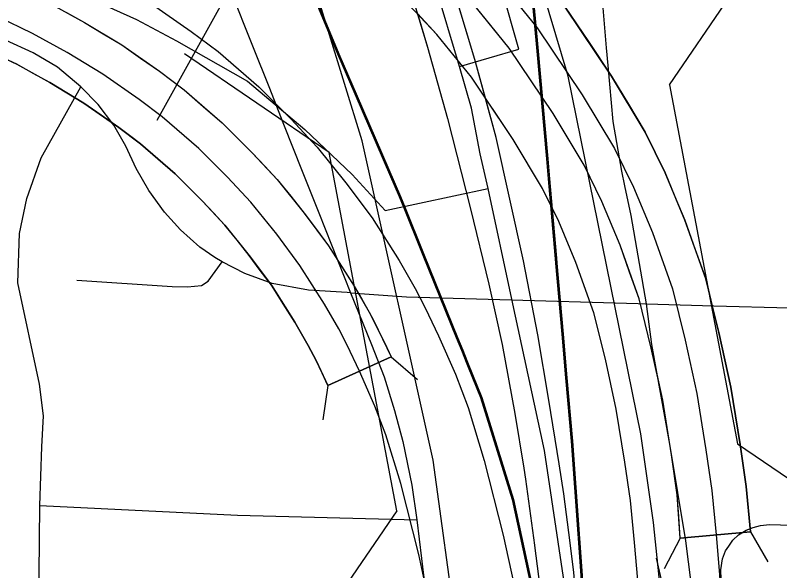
# Model space of a CAD drawing. Extents: x -132.8 to -73.3, y -60 to -26.
# Drawn here: x -125.4441 to -125.2238, y -49.3823 to -49.2222 of the extents above; entities that cross this region are included whole.
import ezdxf

# ---------------------------------------------------------------- set-up
doc = ezdxf.new("R2010")
doc.units = 0
for name, color, linetype in [('tdCoCityStreetMinor', 7, 'Continuous'), ('tdCoDivCarto', 7, 'Continuous'), ('tdCoInt', 7, 'Continuous'), ('tdCoIntCL', 7, 'Continuous'), ('tdCoIntRamp', 7, 'Continuous'), ('tdCoIntRte', 7, 'Continuous'), ('tdCoPrimary', 7, 'Continuous'), ('tdCoStrucDivPri', 7, 'Continuous'), ('tdCoStrucNonDivPri', 7, 'Continuous')]:
    doc.layers.add(name, color=color, linetype=linetype)

msp = doc.modelspace()

# ---------------------------------------------------------------- linework, layer by layer
at = {"layer": 'tdCoCityStreetMinor'}
for points in [[(-125.43317, -49.03359), (-125.4341, -49.04171), (-125.4346, -49.05116), (-125.43481, -49.06032), (-125.4342, -49.06644), (-125.43305, -49.07672), (-125.43067, -49.08872), (-125.42933, -49.09382), (-125.428, -49.0989), (-125.41623, -49.12935), (-125.40807, -49.14873), (-125.40428, -49.15776), (-125.39155, -49.191), (-125.38238, -49.2142), (-125.37548, -49.23146), (-125.37102, -49.24265), (-125.36675, -49.25358), (-125.36141, -49.26714), (-125.35664, -49.27915), (-125.34751, -49.30216)], [(-125.26217, -49.30536), (-125.26661, -49.27991), (-125.2684, -49.27132), (-125.26928, -49.26707), (-125.27175, -49.25276), (-125.27323, -49.23665), (-125.27366, -49.23152), (-125.27619, -49.20147), (-125.27861, -49.16117), (-125.27881, -49.15374), (-125.28109, -49.13589), (-125.28926, -49.0968)], [(-125.42515, -49.24277), (-125.43193, -49.23716), (-125.43894, -49.23302), (-125.44691, -49.22929), (-125.45965, -49.22444), (-125.47346, -49.21983), (-125.48527, -49.21597), (-125.49533, -49.21326), (-125.5047, -49.21128), (-125.51381, -49.21023), (-125.52225, -49.21063), (-125.52681, -49.21142), (-125.53338, -49.21314), (-125.53897, -49.21503), (-125.54448, -49.21758), (-125.54875, -49.22005), (-125.5536, -49.22325), (-125.55854, -49.22629), (-125.56445, -49.22942), (-125.57208, -49.23233)], [(-125.437, -49.36346), (-125.43638, -49.34656), (-125.4359, -49.33768), (-125.4371, -49.32855), (-125.44334, -49.29925), (-125.44286, -49.28508), (-125.4407, -49.275), (-125.43662, -49.26323), (-125.42515, -49.24277)], [(-125.38446, -49.29325), (-125.3866, -49.29202), (-125.39087, -49.28898), (-125.39646, -49.28405), (-125.40107, -49.27895), (-125.40559, -49.2727), (-125.4092, -49.26629), (-125.41216, -49.25988), (-125.41566, -49.25383), (-125.42015, -49.24791), (-125.42515, -49.24277)], [(-125.42636, -49.29849), (-125.39881, -49.30037), (-125.3944, -49.30048), (-125.39036, -49.30004), (-125.38844, -49.29886), (-125.38446, -49.29325)], [(-125.34751, -49.30216), (-125.34845, -49.30209), (-125.35961, -49.30137), (-125.37004, -49.2995), (-125.37788, -49.29659), (-125.38446, -49.29325)], [(-125.34751, -49.30216), (-125.34139, -49.31703), (-125.33778, -49.3264), (-125.33482, -49.3361), (-125.33235, -49.34506), (-125.3298, -49.3576), (-125.32832, -49.36761)], [(-125.34751, -49.30216), (-125.33134, -49.30337), (-125.30446, -49.30411), (-125.26456, -49.30529), (-125.26217, -49.30536)], [(-125.24288, -49.47704), (-125.2436, -49.45289), (-125.24442, -49.43875), (-125.24574, -49.42314), (-125.24787, -49.39716), (-125.25087, -49.37363), (-125.25543, -49.34584), (-125.26069, -49.31707), (-125.26217, -49.30536)], [(-125.26217, -49.30536), (-125.24281, -49.30594), (-125.22102, -49.3065), (-125.17952, -49.30756), (-125.16441, -49.30795), (-125.16146, -49.30803)], [(-125.32144, -49.42675), (-125.43758, -49.42293), (-125.437, -49.36346)], [(-125.437, -49.36346), (-125.38002, -49.36624), (-125.32832, -49.36761)], [(-125.32832, -49.36761), (-125.32635, -49.38431), (-125.32384, -49.40623), (-125.32144, -49.42675)], [(-125.16504, -49.43061), (-125.21873, -49.42914), (-125.22065, -49.42908), (-125.22616, -49.42852), (-125.22871, -49.42774), (-125.23142, -49.42609), (-125.23344, -49.42428), (-125.23534, -49.42193), (-125.23662, -49.41936), (-125.23732, -49.4167), (-125.23791, -49.41098), (-125.24067, -49.38484), (-125.24077, -49.38207), (-125.24027, -49.37882), (-125.23939, -49.37655), (-125.2385, -49.37517), (-125.23732, -49.37349), (-125.23564, -49.37191), (-125.23347, -49.37063), (-125.23147, -49.36982), (-125.22937, -49.3693), (-125.22671, -49.36899), (-125.16359, -49.37089)]]:
    msp.add_lwpolyline(points, dxfattribs=at)
at = {"layer": 'tdCoDivCarto'}
for p, q in [((-125.31161, -49.23494), (-125.31772, -49.21472)), ((-125.33001, -49.21568), (-125.32528, -49.23137)), ((-125.32528, -49.23137), (-125.31956, -49.25188)), ((-125.30549, -49.25743), (-125.31161, -49.23494)), ((-125.31956, -49.25188), (-125.31285, -49.27792)), ((-125.2976, -49.29294), (-125.30549, -49.25743)), ((-125.31285, -49.27792), (-125.30762, -49.29963)), ((-125.29346, -49.31425), (-125.2976, -49.29294)), ((-125.30762, -49.29963), (-125.30378, -49.31709)), ((-125.2903, -49.33309), (-125.29346, -49.31425)), ((-125.30378, -49.31709), (-125.30009, -49.33698)), ((-125.28736, -49.35143), (-125.2903, -49.33309)), ((-125.30009, -49.33698), (-125.29754, -49.35277)), ((-125.28596, -49.36012), (-125.28736, -49.35143)), ((-125.29754, -49.35277), (-125.29703, -49.35592)), ((-125.29703, -49.35592), (-125.29447, -49.37496)), ((-125.28421, -49.37421), (-125.28596, -49.36012)), ((-125.29447, -49.37496), (-125.29446, -49.37501)), ((-125.29446, -49.37501), (-125.29296, -49.38698)), ((-125.29446, -49.37501), (-125.29296, -49.38698)), ((-125.28313, -49.38283), (-125.28421, -49.37421))]:
    msp.add_line(p, q, dxfattribs=at)
for points in [[(-125.37728, -49.17064), (-125.37694, -49.17159), (-125.36855, -49.19083), (-125.35437, -49.22472)], [(-125.37728, -49.17064), (-125.37694, -49.17159), (-125.36855, -49.19083), (-125.35437, -49.22472)], [(-125.28736, -49.35143), (-125.2903, -49.33309), (-125.29346, -49.31425), (-125.2976, -49.29294), (-125.30549, -49.25743), (-125.31161, -49.23494), (-125.31772, -49.21472), (-125.32443, -49.19312), (-125.32666, -49.18628)], [(-125.33868, -49.18863), (-125.33728, -49.19296), (-125.33001, -49.21568), (-125.32528, -49.23137), (-125.31956, -49.25188), (-125.31285, -49.27792), (-125.30762, -49.29963), (-125.30378, -49.31709), (-125.30009, -49.33698), (-125.29754, -49.35277)], [(-125.29343, -49.23149), (-125.2956, -49.20744)], [(-125.29343, -49.23149), (-125.2956, -49.20744)], [(-125.35437, -49.22472), (-125.3508, -49.23324), (-125.34581, -49.24483)], [(-125.35437, -49.22472), (-125.3508, -49.23324), (-125.34581, -49.24483)], [(-125.29004, -49.26933), (-125.29054, -49.26358), (-125.29343, -49.23149)], [(-125.29004, -49.26933), (-125.29054, -49.26358), (-125.29343, -49.23149)], [(-125.34581, -49.24483), (-125.33304, -49.27443), (-125.33172, -49.2777)], [(-125.34581, -49.24483), (-125.33304, -49.27443), (-125.33172, -49.2777)], [(-125.28803, -49.29222), (-125.29004, -49.26933)], [(-125.28803, -49.29222), (-125.29004, -49.26933)], [(-125.33172, -49.2777), (-125.3266, -49.29037), (-125.32623, -49.29128)], [(-125.33172, -49.2777), (-125.3266, -49.29037), (-125.32623, -49.29128)], [(-125.32623, -49.29128), (-125.31661, -49.31508)], [(-125.32623, -49.29128), (-125.31661, -49.31508)], [(-125.2861, -49.31414), (-125.28791, -49.29359), (-125.28803, -49.29222)], [(-125.2861, -49.31414), (-125.28791, -49.29359), (-125.28803, -49.29222)], [(-125.27904, -49.40963), (-125.27945, -49.3997), (-125.28339, -49.34496), (-125.285, -49.32665), (-125.2861, -49.31414)], [(-125.27904, -49.40963), (-125.27945, -49.3997), (-125.28339, -49.34496), (-125.285, -49.32665), (-125.2861, -49.31414)], [(-125.31661, -49.31508), (-125.31513, -49.31873)], [(-125.31661, -49.31508), (-125.31513, -49.31873)], [(-125.31513, -49.31873), (-125.31375, -49.32215), (-125.30962, -49.33238), (-125.30049, -49.36173), (-125.29359, -49.39379), (-125.29038, -49.41795), (-125.2889, -49.43645), (-125.28879, -49.44626), (-125.28873, -49.45143)], [(-125.31513, -49.31873), (-125.31375, -49.32215), (-125.30962, -49.33238), (-125.30049, -49.36173), (-125.29359, -49.39379), (-125.29038, -49.41795), (-125.2889, -49.43645), (-125.28879, -49.44626), (-125.28873, -49.45143)], [(-125.28421, -49.37421), (-125.28596, -49.36012), (-125.28736, -49.35143)], [(-125.29754, -49.35277), (-125.29703, -49.35592), (-125.29447, -49.37496), (-125.29446, -49.37501)], [(-125.28283, -49.38613), (-125.28313, -49.38283), (-125.28421, -49.37421)]]:
    msp.add_lwpolyline(points, dxfattribs=at)
at = {"layer": 'tdCoInt'}
for points in [[(-125.32287, -49.94544), (-125.31786, -49.72638), (-125.31337, -49.4948), (-125.31319, -49.45383), (-125.316, -49.40864), (-125.31686, -49.40024), (-125.32363, -49.35041), (-125.34408, -49.25836), (-125.36953, -49.17562), (-125.38996, -49.10923), (-125.40057, -49.05604), (-125.4044, -49.01117), (-125.40481, -48.98416), (-125.40367, -48.95353), (-125.40201, -48.9316)], [(-125.26288, -49.94647), (-125.25783, -49.72589), (-125.25333, -49.49424), (-125.25318, -49.45264), (-125.25669, -49.40174), (-125.26012, -49.36837), (-125.2638, -49.34282), (-125.28477, -49.23974), (-125.29759, -49.19646), (-125.30584, -49.17067), (-125.3107, -49.1558), (-125.31413, -49.14516), (-125.31756, -49.13452), (-125.32644, -49.10634), (-125.33319, -49.07963), (-125.34104, -49.03294), (-125.34384, -49.00175), (-125.34421, -48.9705), (-125.34226, -48.94081)]]:
    msp.add_lwpolyline(points, dxfattribs=at)
at = {"layer": 'tdCoIntCL'}
for points in [[(-125.31607, -49.23695), (-125.32306, -49.21339), (-125.33233, -49.18213), (-125.33907, -49.1552)], [(-125.31607, -49.23695), (-125.29892, -49.23195), (-125.30385, -49.21458), (-125.30966, -49.19713), (-125.31913, -49.17635), (-125.32758, -49.16098), (-125.33182, -49.15547)], [(-125.56932, -49.19055), (-125.54524, -49.19208), (-125.52634, -49.19299), (-125.50973, -49.19438), (-125.4915, -49.19678), (-125.47859, -49.19933), (-125.46434, -49.20285), (-125.44401, -49.20893), (-125.42517, -49.21606), (-125.40912, -49.22341), (-125.39757, -49.22956), (-125.37716, -49.24112), (-125.36058, -49.25507), (-125.347, -49.26805), (-125.3375, -49.27841), (-125.3078, -49.27213)], [(-125.3078, -49.27213), (-125.31007, -49.26214), (-125.31261, -49.24889), (-125.31607, -49.23695)], [(-125.28168, -49.53772), (-125.28072, -49.49179), (-125.28008, -49.45288), (-125.28136, -49.43055), (-125.28327, -49.40631), (-125.28551, -49.38813), (-125.29157, -49.34763), (-125.30095, -49.304), (-125.3078, -49.27213)]]:
    msp.add_lwpolyline(points, dxfattribs=at)
at = {"layer": 'tdCoIntRamp'}
for points in [[(-125.30485, -49.21192), (-125.29369, -49.22574), (-125.28068, -49.24508), (-125.27137, -49.26061), (-125.26594, -49.27171), (-125.26047, -49.28481), (-125.25472, -49.30104), (-125.25105, -49.31587), (-125.24768, -49.33124), (-125.24507, -49.34741), (-125.24339, -49.3592), (-125.24214, -49.37197), (-125.24113, -49.38341), (-125.2404, -49.39802), (-125.23999, -49.41173), (-125.23999, -49.42641), (-125.24083, -49.44632), (-125.24242, -49.47552), (-125.24455, -49.5124)], [(-125.31367, -49.44911), (-125.32492, -49.39103), (-125.32782, -49.37764), (-125.333, -49.35716), (-125.3373, -49.34314), (-125.34042, -49.33484), (-125.34486, -49.32474), (-125.34841, -49.31726), (-125.35084, -49.31254), (-125.35495, -49.30545), (-125.36202, -49.29429), (-125.36872, -49.2853), (-125.37614, -49.27606), (-125.3829, -49.26883), (-125.39121, -49.26052), (-125.4017, -49.25143), (-125.40839, -49.24639), (-125.41885, -49.23909), (-125.42909, -49.23286), (-125.43909, -49.22738), (-125.44908, -49.22264)], [(-125.22825, -49.73665), (-125.22954, -49.61659), (-125.23241, -49.57616), (-125.23376, -49.55522), (-125.23449, -49.54402), (-125.2376, -49.52508), (-125.23908, -49.46663), (-125.25932, -49.37867)]]:
    msp.add_lwpolyline(points, dxfattribs=at)
at = {"layer": 'tdCoIntRte'}
for points in [[(-125.38206, -49.15831), (-125.38153, -49.1598), (-125.37732, -49.17159), (-125.36893, -49.19083), (-125.35475, -49.22472), (-125.35118, -49.23324), (-125.34618, -49.24483), (-125.33592, -49.26863), (-125.33342, -49.27443), (-125.3321, -49.2777), (-125.32698, -49.29037), (-125.31551, -49.31873), (-125.31413, -49.32215), (-125.31355, -49.32358), (-125.30999, -49.33238), (-125.30087, -49.36173), (-125.29396, -49.39379), (-125.29076, -49.41795), (-125.28928, -49.43645), (-125.28917, -49.44626), (-125.28911, -49.45143), (-125.28839, -49.51345)], [(-125.38206, -49.15831), (-125.38153, -49.1598), (-125.37766, -49.17064), (-125.37732, -49.17159), (-125.36893, -49.19083), (-125.35475, -49.22472), (-125.35118, -49.23324), (-125.34618, -49.24483), (-125.33342, -49.27443), (-125.3321, -49.2777), (-125.32698, -49.29037), (-125.32661, -49.29128), (-125.31699, -49.31508), (-125.31551, -49.31873), (-125.31413, -49.32215), (-125.30999, -49.33238), (-125.30087, -49.36173), (-125.29396, -49.39379), (-125.29076, -49.41795), (-125.28928, -49.43645), (-125.28917, -49.44626), (-125.28911, -49.45143), (-125.28829, -49.52153)], [(-125.2781, -49.51413), (-125.27711, -49.46555), (-125.27763, -49.45304), (-125.27942, -49.40965), (-125.27942, -49.40964), (-125.27983, -49.3997), (-125.28377, -49.34496), (-125.28538, -49.32665), (-125.28648, -49.31414), (-125.28829, -49.29359), (-125.28848, -49.29135), (-125.29042, -49.26933), (-125.29092, -49.26358), (-125.29381, -49.23149), (-125.29598, -49.20744), (-125.29808, -49.18417), (-125.29858, -49.17761), (-125.29866, -49.17664), (-125.29951, -49.16555), (-125.29989, -49.16067)], [(-125.2781, -49.51413), (-125.27711, -49.46555), (-125.27763, -49.45304), (-125.27942, -49.40965), (-125.27942, -49.40964), (-125.27983, -49.3997), (-125.28377, -49.34496), (-125.28538, -49.32665), (-125.28648, -49.31414), (-125.28829, -49.29359), (-125.28841, -49.29222), (-125.29042, -49.26933), (-125.29092, -49.26358), (-125.29381, -49.23149), (-125.29598, -49.20744), (-125.29808, -49.18417), (-125.29866, -49.17664), (-125.29873, -49.17568), (-125.29951, -49.16555), (-125.29989, -49.16067)]]:
    msp.add_lwpolyline(points, dxfattribs=at)
at = {"layer": 'tdCoPrimary'}
msp.add_line((-125.29446, -49.37501), (-125.29296, -49.38698), dxfattribs=at)
msp.add_line((-125.29446, -49.37501), (-125.29296, -49.38698), dxfattribs=at)
for points in [[(-125.3086, -49.24601), (-125.31161, -49.23494), (-125.31772, -49.21472), (-125.32443, -49.19312), (-125.32666, -49.18628), (-125.33318, -49.16632), (-125.3341, -49.16352), (-125.33534, -49.15968)], [(-125.28736, -49.35143), (-125.2903, -49.33309), (-125.29346, -49.31425), (-125.2976, -49.29294), (-125.30549, -49.25743), (-125.31161, -49.23494), (-125.31772, -49.21472), (-125.32443, -49.19312), (-125.32666, -49.18628)], [(-125.28736, -49.35143), (-125.2903, -49.33309), (-125.29346, -49.31425), (-125.2976, -49.29294), (-125.30549, -49.25743), (-125.31161, -49.23494), (-125.31772, -49.21472), (-125.32443, -49.19312), (-125.32666, -49.18628)], [(-125.33868, -49.18863), (-125.33728, -49.19296), (-125.33001, -49.21568), (-125.32528, -49.23137), (-125.31956, -49.25188), (-125.31285, -49.27792), (-125.30762, -49.29963), (-125.30378, -49.31709), (-125.30009, -49.33698), (-125.29754, -49.35277)], [(-125.33868, -49.18863), (-125.33728, -49.19296), (-125.33001, -49.21568), (-125.32528, -49.23137), (-125.31956, -49.25188), (-125.31285, -49.27792), (-125.30762, -49.29963), (-125.30378, -49.31709), (-125.30009, -49.33698), (-125.29754, -49.35277)], [(-125.45117, -49.19538), (-125.43847, -49.2005), (-125.42721, -49.20585), (-125.41611, -49.21193), (-125.40477, -49.21883), (-125.39334, -49.22681), (-125.38564, -49.2326), (-125.37388, -49.2428), (-125.36468, -49.252), (-125.35703, -49.26018), (-125.34877, -49.27046), (-125.34127, -49.28054), (-125.33346, -49.29287), (-125.32881, -49.30088), (-125.32594, -49.30647), (-125.32207, -49.31461), (-125.31722, -49.32562), (-125.3136, -49.33524), (-125.30891, -49.35056), (-125.30349, -49.37201), (-125.30044, -49.38607), (-125.2888, -49.44619)], [(-125.45117, -49.19538), (-125.43847, -49.2005), (-125.42721, -49.20585), (-125.41611, -49.21193), (-125.40477, -49.21883), (-125.39334, -49.22681), (-125.38564, -49.2326), (-125.37388, -49.2428), (-125.36468, -49.252), (-125.35703, -49.26018), (-125.34877, -49.27046), (-125.34127, -49.28054), (-125.33346, -49.29287), (-125.32881, -49.30088), (-125.32594, -49.30647), (-125.32207, -49.31461), (-125.31722, -49.32562), (-125.3136, -49.33524), (-125.30891, -49.35056), (-125.30349, -49.37201), (-125.30044, -49.38607), (-125.2888, -49.44619)], [(-125.45117, -49.19538), (-125.43847, -49.2005), (-125.42721, -49.20585), (-125.41611, -49.21193), (-125.40477, -49.21883), (-125.39334, -49.22681), (-125.38564, -49.2326), (-125.37388, -49.2428), (-125.36468, -49.252), (-125.35703, -49.26018), (-125.34877, -49.27046), (-125.34127, -49.28054), (-125.33346, -49.29287), (-125.32881, -49.30088), (-125.32594, -49.30647), (-125.32207, -49.31461), (-125.31722, -49.32562), (-125.3136, -49.33524), (-125.30891, -49.35056), (-125.30349, -49.37201), (-125.30044, -49.38607), (-125.2888, -49.44619), (-125.28879, -49.44626)], [(-125.26814, -49.51106), (-125.266, -49.47417), (-125.26442, -49.44517), (-125.26361, -49.4259), (-125.26361, -49.41209), (-125.26401, -49.39897), (-125.2647, -49.38506), (-125.26566, -49.37419), (-125.26684, -49.36206), (-125.26842, -49.35101), (-125.27089, -49.33572), (-125.27404, -49.32132), (-125.27735, -49.30796), (-125.2825, -49.29345), (-125.28743, -49.28161), (-125.2921, -49.27207), (-125.30056, -49.25796), (-125.31264, -49.24), (-125.3226, -49.22767), (-125.33227, -49.21732)], [(-125.26814, -49.51106), (-125.266, -49.47417), (-125.26442, -49.44517), (-125.26361, -49.4259), (-125.26361, -49.41209), (-125.26401, -49.39897), (-125.2647, -49.38506), (-125.26566, -49.37419), (-125.26684, -49.36206), (-125.26842, -49.35101), (-125.27089, -49.33572), (-125.27404, -49.32132), (-125.27735, -49.30796), (-125.2825, -49.29345), (-125.28743, -49.28161), (-125.2921, -49.27207), (-125.30056, -49.25796), (-125.31264, -49.24), (-125.3226, -49.22767), (-125.33227, -49.21732)], [(-125.3086, -49.24601), (-125.31264, -49.24), (-125.3226, -49.22767), (-125.32821, -49.22167)], [(-125.32821, -49.22167), (-125.32528, -49.23137), (-125.31956, -49.25188), (-125.31285, -49.27792), (-125.30762, -49.29963), (-125.30378, -49.31709), (-125.30009, -49.33698), (-125.29754, -49.35277), (-125.29703, -49.35592), (-125.29447, -49.37496), (-125.29446, -49.37501), (-125.29296, -49.38698), (-125.29165, -49.39741), (-125.28982, -49.41521), (-125.2889, -49.43645), (-125.28879, -49.44626)], [(-125.28089, -49.66525), (-125.28043, -49.62929), (-125.27843, -49.5441), (-125.27772, -49.51413), (-125.27673, -49.46555), (-125.278, -49.44554), (-125.27928, -49.42525), (-125.28283, -49.38613), (-125.28313, -49.38283), (-125.28421, -49.37421), (-125.28596, -49.36012), (-125.28736, -49.35143), (-125.2903, -49.33309), (-125.29346, -49.31425), (-125.2976, -49.29294), (-125.30549, -49.25743), (-125.3086, -49.24601)], [(-125.28089, -49.66525), (-125.27463, -49.62631), (-125.27204, -49.58341), (-125.26814, -49.51106), (-125.266, -49.47417), (-125.26442, -49.44517), (-125.26361, -49.4259), (-125.26361, -49.41209), (-125.26401, -49.39897), (-125.2647, -49.38506), (-125.26566, -49.37419), (-125.26684, -49.36206), (-125.26842, -49.35101), (-125.27089, -49.33572), (-125.27404, -49.32132), (-125.27735, -49.30796), (-125.2825, -49.29345), (-125.28743, -49.28161), (-125.2921, -49.27207), (-125.30056, -49.25796), (-125.3086, -49.24601)], [(-125.28421, -49.37421), (-125.28596, -49.36012), (-125.28736, -49.35143)], [(-125.28421, -49.37421), (-125.28596, -49.36012), (-125.28736, -49.35143)], [(-125.29754, -49.35277), (-125.29703, -49.35592), (-125.29447, -49.37496), (-125.29446, -49.37501)], [(-125.29754, -49.35277), (-125.29703, -49.35592), (-125.29447, -49.37496), (-125.29446, -49.37501)], [(-125.28283, -49.38613), (-125.28313, -49.38283), (-125.28421, -49.37421)], [(-125.28283, -49.38613), (-125.28313, -49.38283), (-125.28421, -49.37421)]]:
    msp.add_lwpolyline(points, dxfattribs=at)
at = {"layer": 'tdCoStrucDivPri'}
for p, q in [((-125.25555, -49.24221), (-125.22713, -49.20056)), ((-125.3788, -49.20842), (-125.4033, -49.25246)), ((-125.35364, -49.2617), (-125.39529, -49.23328)), ((-125.25555, -49.24221), (-125.23599, -49.34572)), ((-125.33413, -49.365), (-125.35364, -49.2617)), ((-125.23599, -49.34572), (-125.1935, -49.37469)), ((-125.33413, -49.365), (-125.36255, -49.40663))]:
    msp.add_line(p, q, dxfattribs=at)
at = {"layer": 'tdCoStrucNonDivPri'}
for p, q in [((-125.35396, -49.3289), (-125.35548, -49.33878)), ((-125.25244, -49.37293), (-125.25713, -49.38176))]:
    msp.add_line(p, q, dxfattribs=at)
for points in [[(-125.23218, -49.37104), (-125.23346, -49.358), (-125.23519, -49.3459), (-125.23785, -49.32937), (-125.24131, -49.3136), (-125.24513, -49.29816), (-125.25114, -49.28122), (-125.25682, -49.26758), (-125.26258, -49.25583), (-125.27223, -49.23972), (-125.28563, -49.21979), (-125.2973, -49.20536), (-125.30855, -49.19331), (-125.31992, -49.18261), (-125.33448, -49.17019), (-125.34856, -49.16019), (-125.36662, -49.14911), (-125.38045, -49.14205), (-125.40087, -49.13311), (-125.41423, -49.12849), (-125.43364, -49.12296), (-125.45351, -49.11922), (-125.47453, -49.11697), (-125.49926, -49.11613)], [(-125.25244, -49.37293), (-125.25332, -49.36039), (-125.25496, -49.34891), (-125.25751, -49.33311), (-125.26079, -49.31814), (-125.26431, -49.30392), (-125.26981, -49.28841), (-125.27505, -49.27583), (-125.28017, -49.26539), (-125.28912, -49.25045), (-125.30174, -49.23168), (-125.3124, -49.21849), (-125.32272, -49.20743), (-125.33327, -49.19751), (-125.34678, -49.18599), (-125.35959, -49.17689), (-125.37641, -49.16657), (-125.38902, -49.16013), (-125.40816, -49.15175), (-125.42024, -49.14758), (-125.43824, -49.14244), (-125.45643, -49.13902)], [(-125.51003, -49.19667), (-125.50112, -49.19764), (-125.4912, -49.19934), (-125.48092, -49.20142), (-125.46757, -49.20522), (-125.45693, -49.20869), (-125.44506, -49.21348), (-125.43454, -49.21847), (-125.42408, -49.2242), (-125.41338, -49.23071), (-125.40252, -49.23829), (-125.39541, -49.24365), (-125.3844, -49.25319), (-125.37571, -49.26188), (-125.36858, -49.26951), (-125.36081, -49.27917), (-125.35377, -49.28862), (-125.3464, -49.30027), (-125.34206, -49.30774), (-125.33945, -49.31282), (-125.33577, -49.32058)], [(-125.28563, -49.21979), (-125.27893, -49.22976), (-125.27223, -49.23972), (-125.2674, -49.24777), (-125.26258, -49.25583), (-125.2597, -49.26171), (-125.25682, -49.26758), (-125.25398, -49.2744), (-125.25114, -49.28122), (-125.24813, -49.28969), (-125.24513, -49.29816), (-125.24322, -49.30588), (-125.24131, -49.3136), (-125.23958, -49.32148), (-125.23785, -49.32937), (-125.23652, -49.33764), (-125.23519, -49.3459), (-125.23346, -49.358), (-125.23218, -49.37104), (-125.25244, -49.37293), (-125.25288, -49.36666), (-125.25332, -49.36039), (-125.25414, -49.35465), (-125.25496, -49.34891), (-125.25623, -49.34101), (-125.25751, -49.33311), (-125.25915, -49.32562), (-125.26079, -49.31814), (-125.26255, -49.31103), (-125.26431, -49.30392), (-125.26706, -49.29617), (-125.26981, -49.28841), (-125.27505, -49.27583), (-125.28017, -49.26539), (-125.28912, -49.25045), (-125.29543, -49.24106), (-125.30174, -49.23168), (-125.30707, -49.22508), (-125.3124, -49.21849)], [(-125.42931, -49.22133), (-125.42408, -49.2242), (-125.41873, -49.22746), (-125.41338, -49.23071), (-125.40795, -49.2345), (-125.40252, -49.23829), (-125.39896, -49.24097), (-125.39541, -49.24365), (-125.3899, -49.24842), (-125.3844, -49.25319), (-125.38005, -49.25754), (-125.37571, -49.26188), (-125.37214, -49.26569), (-125.36858, -49.26951), (-125.36469, -49.27434), (-125.36081, -49.27917), (-125.35729, -49.2839), (-125.35377, -49.28862), (-125.35008, -49.29445), (-125.3464, -49.30027), (-125.34423, -49.30401), (-125.34206, -49.30774), (-125.34076, -49.31028), (-125.33945, -49.31282), (-125.33761, -49.3167), (-125.33577, -49.32058), (-125.34486, -49.32474), (-125.35396, -49.3289), (-125.35567, -49.3253), (-125.35738, -49.32169), (-125.35962, -49.31734), (-125.36156, -49.31399), (-125.3635, -49.31064), (-125.36688, -49.3053), (-125.37027, -49.29996), (-125.37345, -49.29569), (-125.37663, -49.29142), (-125.38016, -49.28702), (-125.3837, -49.28262), (-125.38689, -49.2792), (-125.39009, -49.27579), (-125.39406, -49.27181), (-125.39803, -49.26784), (-125.40301, -49.26352), (-125.40799, -49.25921), (-125.41112, -49.25685), (-125.41426, -49.25449), (-125.41929, -49.25098), (-125.42432, -49.24747), (-125.42921, -49.2445), (-125.43409, -49.24152), (-125.43887, -49.2389), (-125.44364, -49.23629), (-125.44837, -49.23404)], [(-125.45309, -49.2318), (-125.44364, -49.23629), (-125.43409, -49.24152), (-125.42432, -49.24747), (-125.41426, -49.25449), (-125.40799, -49.25921), (-125.39803, -49.26784), (-125.39009, -49.27579), (-125.3837, -49.28262), (-125.37663, -49.29142), (-125.37027, -49.29996), (-125.3635, -49.31064), (-125.35962, -49.31734), (-125.35738, -49.32169), (-125.35396, -49.3289)], [(-125.35396, -49.3289), (-125.33577, -49.32058), (-125.32821, -49.32713)], [(-125.25244, -49.37293), (-125.23218, -49.37104), (-125.22722, -49.37972)]]:
    msp.add_lwpolyline(points, dxfattribs=at)

doc.saveas('drawing.dxf')
